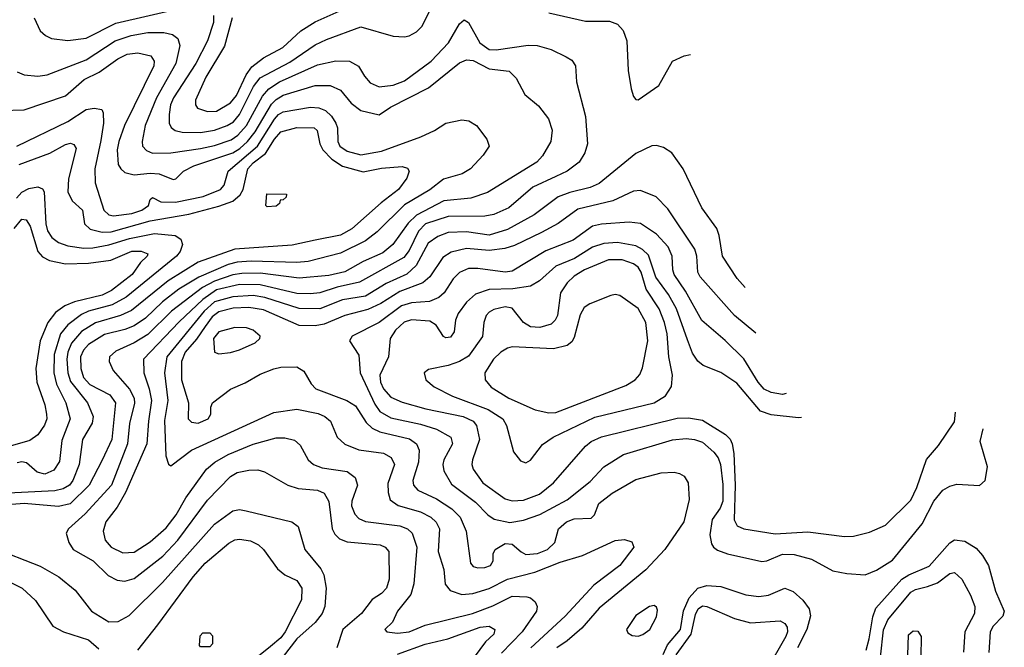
# Model space of a CAD drawing. Extents: x 997028 to 1115134, y 536408 to 618974.
# Tile 470 of 473: x 1088025 to 1092323, y 584648 to 587387. Entities that reach past the tile are written whole.
import ezdxf

# ---------------------------------------------------------------- set-up
doc = ezdxf.new("R2010")
doc.units = 0

msp = doc.modelspace()

# ---------------------------------------------------------------- linework, layer by layer
at = {"layer": '0CON10XD'}
for points in [[(1088871.1, 587405), (1088871.8, 587375), (1088845.2, 587295), (1088794.8, 587195), (1088696.9, 587045), (1088683.6, 587015), (1088677.6, 586972.4), (1088677.8, 586935), (1088685.8, 586915.7), (1088703.6, 586903.6), (1088735, 586895.7), (1088815, 586893.8), (1088875, 586903.8), (1088930.9, 586925), (1088958.5, 586941.5), (1088985, 586972.4), (1089046.1, 587095), (1089075, 587132.1), (1089205, 587201.9), (1089315, 587276.7), (1089365, 587300.7), (1089515, 587355.3), (1089655, 587315.3), (1089705, 587311.1), (1089725, 587315.4), (1089756.6, 587333.4), (1089782, 587358), (1089838.4, 587475)], [(1088088.2, 587395), (1088115, 587337.5), (1088137.4, 587317.4), (1088164.1, 587304.1), (1088235, 587295.8), (1088315, 587305.6), (1088445, 587370.7), (1088755, 587442.6)], [(1088952.3, 587395), (1088918.9, 587271.1), (1088837.7, 587135), (1088792.7, 587035), (1088792.9, 587015), (1088801.1, 587001.1), (1088845, 586985.3), (1088885, 586987.7), (1088945, 587023.1), (1088971.7, 587055), (1089013.5, 587146.5), (1089039.1, 587180.9), (1089089.7, 587220.3), (1089174, 587265), (1089252.5, 587337.5), (1089315, 587377.3), (1089525, 587470)], [(1090335, 587416.1), (1090495, 587380.6), (1090600.1, 587380.1), (1090635, 587367.7), (1090658.9, 587338.9), (1090675.9, 587295), (1090681.8, 587165), (1090694.4, 587085), (1090705, 587051.2), (1090715, 587038.8), (1090725, 587036.2), (1090815, 587099.2), (1090875, 587205.4), (1090925, 587228.6), (1090953.4, 587235.3)], [(1088015, 587159.1), (1088045, 587145.4), (1088105, 587140.7), (1088145, 587145.9), (1088315, 587211), (1088442.7, 587295), (1088512.2, 587317.8), (1088585, 587330.9), (1088655, 587330.2), (1088691.9, 587321.9), (1088715.5, 587305), (1088724.6, 587274.6), (1088707, 587195), (1088623.1, 587045), (1088572.6, 586925), (1088559.4, 586855), (1088561.8, 586835), (1088578.5, 586815), (1088605, 586803.7), (1088685, 586806), (1088815, 586824.5), (1088875, 586837), (1088948.2, 586861.8), (1088977.3, 586882.7), (1089014.9, 586925.1), (1089085, 587052.6), (1089113, 587085), (1089158.7, 587115), (1089325, 587189.1), (1089405, 587206.9), (1089465, 587205.4), (1089504, 587184), (1089530.6, 587140.6), (1089555, 587111.2), (1089595, 587093.8), (1089655, 587100.4), (1089705, 587120.3), (1089821.8, 587205), (1089896.9, 587285), (1089945, 587368), (1089965, 587386), (1089985, 587374), (1090034.2, 587285), (1090075, 587256.9), (1090105, 587254.4), (1090244.7, 587274.7), (1090283.4, 587273.4), (1090345, 587256.4), (1090410, 587225), (1090435, 587210), (1090450.6, 587185), (1090455.7, 587115), (1090495.5, 586964.5), (1090503.8, 586845), (1090492.5, 586805), (1090467.8, 586765), (1090414.5, 586725), (1090365, 586701.5), (1090264.8, 586655.2), (1090160.9, 586565), (1090095, 586536.7), (1090055, 586528.9), (1089895, 586527.8), (1089797.1, 586495), (1089766.3, 586463.7), (1089725, 586379.7), (1089701.9, 586348.1), (1089508.9, 586241.1), (1089410.6, 586219.4), (1089335, 586193.8), (1089295, 586190), (1089235, 586192.2), (1089075, 586229.9), (1088985, 586230.4), (1088885, 586207.4), (1088825, 586166), (1088721.7, 586068.3), (1088565.9, 585905), (1088566.9, 585845), (1088591.2, 585775), (1088601.2, 585725), (1088587.2, 585635), (1088580.9, 585535), (1088486.8, 585323.2), (1088450.2, 585259.8), (1088401.6, 585195), (1088390, 585155), (1088398.8, 585115), (1088424.4, 585085), (1088475, 585060.3), (1088525, 585062.5), (1088595, 585107.1), (1088665, 585169.4), (1088708.9, 585225), (1088750.6, 585299.4), (1088840.8, 585425), (1088877.1, 585455), (1088935, 585489.5), (1089045, 585534.3), (1089145, 585561.1), (1089182.4, 585562.4), (1089225, 585552.2), (1089249.5, 585529.5), (1089284.6, 585465), (1089307.8, 585445), (1089345, 585430.7), (1089454.8, 585414.8), (1089489.2, 585389.2), (1089500.5, 585355), (1089474.7, 585285), (1089473.3, 585265), (1089488.3, 585228.3), (1089505, 585209.1), (1089535, 585196.6), (1089685, 585177.7), (1089717.5, 585165), (1089738.2, 585145), (1089758.1, 585085), (1089746, 584924), (1089732.3, 584877.7), (1089698.2, 584835), (1089674.6, 584805), (1089652.2, 584757.8), (1089618.8, 584725), (1089627.5, 584715), (1089675, 584709.7), (1089725, 584714.8), (1089795.6, 584744.4), (1090001.1, 584795), (1090091, 584829), (1090175, 584870.5), (1090238.4, 584868.4), (1090255, 584863.1), (1090275.5, 584845.5), (1090284.4, 584825), (1090281.8, 584805), (1090218.3, 584715), (1090127.7, 584622.3)], [(1087945, 586990), (1088045, 586993.6), (1088225, 587054.7), (1088307.3, 587125), (1088372.2, 587157.8), (1088453.7, 587216.3), (1088494.5, 587235.5), (1088541.7, 587241.7), (1088598.1, 587228.1), (1088612.9, 587205), (1088610.3, 587185), (1088483.3, 586925), (1088457.7, 586855), (1088451.5, 586818.5), (1088455.3, 586755), (1088466.2, 586735), (1088485, 586720.3), (1088525, 586709.8), (1088595, 586716.9), (1088634.4, 586714.4), (1088695, 586688.8), (1088707.3, 586692.7), (1088740, 586725), (1088785, 586748.8), (1088955, 586805.7), (1088986.2, 586825), (1089019.4, 586855), (1089052.6, 586897.4), (1089125, 587017.2), (1089145, 587038.4), (1089175, 587056.5), (1089315, 587099.5), (1089380, 587100), (1089425, 587079.1), (1089472.7, 587022.7), (1089515, 586990), (1089595, 586971.2), (1089644, 587005), (1089810.4, 587089.6), (1089945, 587197.6), (1089975, 587211.9), (1090005, 587207.9), (1090075, 587172), (1090162.2, 587162.2), (1090192, 587132), (1090229.7, 587059.7), (1090289.9, 587009.9), (1090333.3, 586953.3), (1090349.5, 586905), (1090343.5, 586855), (1090307.3, 586792.7), (1090282.5, 586765), (1090067, 586633), (1089995, 586607.7), (1089875.9, 586595.9), (1089757.1, 586532.9), (1089721, 586499), (1089653.5, 586405), (1089610.5, 586369.5), (1089525, 586331.3), (1089445, 586286.5), (1089375, 586270.2), (1089245, 586259), (1089075, 586280.3), (1088995, 586279.5), (1088955, 586272.7), (1088875, 586245.3), (1088822.8, 586217.2), (1088688.3, 586115), (1088585, 586012.2), (1088525, 585975.6), (1088445, 585939.4), (1088417.5, 585915), (1088416.5, 585895), (1088432.7, 585855), (1088504.6, 585774.6), (1088524.4, 585735), (1088526.4, 585713.6), (1088504.4, 585624.4), (1088495.2, 585535), (1088426.8, 585355), (1088310.5, 585229.5), (1088238.1, 585165), (1088228.6, 585145), (1088240, 585105), (1088259.1, 585075), (1088345.4, 585025), (1088411.2, 584961.2), (1088450.9, 584940.9), (1088485, 584936.6), (1088525, 584948.2), (1088650, 585045), (1088715.1, 585114.9), (1088845, 585290.3), (1088945, 585393.2), (1088975, 585409.7), (1089025, 585420.7), (1089065, 585422.1), (1089093.4, 585413.4), (1089195, 585354.6), (1089240.9, 585340.9), (1089325, 585333.1), (1089355, 585320.9), (1089374.4, 585284.4), (1089389.2, 585165), (1089401, 585141), (1089420.7, 585120.7), (1089455, 585107.9), (1089598.8, 585095), (1089620.6, 585085), (1089636.4, 585065), (1089638, 584945), (1089626.2, 584905), (1089605, 584882.7), (1089563.4, 584856.6), (1089517.5, 584795), (1089435.4, 584725), (1089410, 584645)], [(1088013.3, 586835), (1088235, 586941.9), (1088315, 586995.3), (1088350.7, 587000.7), (1088383.3, 586995), (1088389.8, 586979.8), (1088391.1, 586935), (1088379.1, 586859.1), (1088353, 586735), (1088354.2, 586674.2), (1088393, 586555), (1088414.6, 586535), (1088435, 586530.4), (1088515, 586541), (1088558.5, 586555), (1088586.9, 586575), (1088595, 586602.5), (1088605, 586610), (1088642.1, 586592.1), (1088705, 586590), (1088826.7, 586615), (1088901.2, 586645), (1088918.2, 586665), (1088935.9, 586725), (1089062.8, 586835), (1089137.6, 586952.4), (1089155, 586972.5), (1089175, 586983.7), (1089295, 587004.8), (1089331.7, 587001.7), (1089359.7, 586989.7), (1089386.2, 586966.2), (1089405.7, 586935), (1089412.2, 586915), (1089414.4, 586855), (1089422.9, 586835), (1089455, 586812.1), (1089515, 586797), (1089605, 586812.8), (1089775.7, 586875), (1089836.3, 586903.6), (1089884.7, 586935.3), (1089955, 586949.2), (1089986.2, 586945), (1090018.6, 586925), (1090064.3, 586865), (1090074.2, 586835), (1090048.1, 586795), (1089992.9, 586735), (1089956.5, 586713.5), (1089875, 586690.6), (1089815, 586643.4), (1089705, 586578.3), (1089585, 586460.3), (1089535, 586420.9), (1089425, 586367.3), (1089285, 586331.9), (1089235, 586327.5), (1089035, 586332.8), (1088975, 586328.2), (1088935, 586317.6), (1088807.6, 586262.4), (1088720.1, 586209.9), (1088648.3, 586155), (1088575, 586084.4), (1088525, 586051.1), (1088485, 586035.2), (1088395, 586013), (1088325, 585969.3), (1088304.5, 585945), (1088291.2, 585915), (1088291.8, 585865), (1088303.8, 585825), (1088331.6, 585795), (1088419.4, 585749.4), (1088443.3, 585715), (1088427.7, 585555), (1088385.2, 585464.8), (1088329, 585355), (1088245, 585273), (1088195, 585262.2), (1088045, 585274.8), (1087955, 585267.7)], [(1088895, 586572.7), (1088955, 586595.2), (1088988.2, 586621.8), (1089001.2, 586645), (1089021.5, 586735), (1089045, 586762), (1089097.8, 586802.2), (1089137.5, 586865), (1089165, 586896.7), (1089235, 586916.2), (1089311.2, 586915), (1089323.3, 586903.3), (1089334.7, 586845), (1089348.6, 586818.6), (1089387.3, 586777.3), (1089435, 586746.9), (1089525, 586722.7), (1089605, 586739.3), (1089695, 586746.2), (1089718.2, 586738.2), (1089725.8, 586725), (1089715.6, 586695), (1089678.9, 586645), (1089603.4, 586586.6), (1089475, 586473.2), (1089425, 586446.5), (1089315, 586424.3), (1089215, 586403), (1088965, 586385.6), (1088805, 586328.4), (1088672.7, 586247.3), (1088513, 586117), (1088465, 586095.2), (1088355.8, 586064.2), (1088295, 586026), (1088251.9, 585975), (1088235.1, 585935), (1088230.7, 585905), (1088234.8, 585845), (1088247.6, 585807.6), (1088321.9, 585715), (1088346.2, 585655), (1088342.4, 585625), (1088298.9, 585555), (1088285.2, 585445), (1088257.3, 585375), (1088242.4, 585355), (1088215, 585339.4), (1088179.2, 585330.8), (1087975, 585319.5)], [(1088022.5, 586755), (1088156.5, 586803.5), (1088225, 586842.5), (1088247.1, 586847.1), (1088262.4, 586842.4), (1088271.5, 586825), (1088238.5, 586691.5), (1088235.3, 586635), (1088255, 586595.6), (1088300, 586555), (1088307.8, 586495), (1088332.6, 586472.6), (1088385, 586459.8), (1088425, 586461.2), (1088595, 586508.5), (1088762.9, 586537.1), (1088895, 586572.7)], [(1091192.4, 586217.1), (1091156.6, 586256.6), (1091092.7, 586355), (1091077.9, 586445), (1091067.5, 586475), (1091002.5, 586565), (1090921.9, 586735), (1090872, 586805), (1090835, 586828.6), (1090805, 586838), (1090785, 586835.8), (1090715, 586802.9), (1090555, 586671.8), (1090515.5, 586654.5), (1090426.9, 586633.1), (1090375.9, 586614.1), (1090271.5, 586535), (1090155, 586470.8), (1090075, 586446.6), (1089975, 586460.2), (1089895, 586457.2), (1089849.8, 586440.2), (1089808.8, 586411.2), (1089756.2, 586313.8), (1089715, 586275.9), (1089625, 586235.5), (1089535, 586180), (1089435, 586164.1), (1089335.7, 586124.3), (1089245, 586126.2), (1089095, 586173.8), (1089045, 586182.8), (1088955, 586177.3), (1088875, 586155.9), (1088831.1, 586115), (1088667.7, 585915), (1088656.8, 585845), (1088671.7, 585725), (1088657.8, 585637.8), (1088663.7, 585483.7), (1088675, 585446.2), (1088685, 585438.8), (1088775, 585508.4), (1089135, 585672), (1089235, 585686.5), (1089327.9, 585667.9), (1089357.5, 585655), (1089382.1, 585635), (1089411.5, 585565), (1089445, 585533.8), (1089505, 585509.5), (1089614, 585495), (1089646.1, 585476.1), (1089661.3, 585445), (1089632.9, 585362.9), (1089633.5, 585323.5), (1089641.7, 585291.7), (1089677, 585267), (1089775, 585239.3), (1089819.3, 585215), (1089843, 585193), (1089858.2, 585165), (1089851.9, 585065), (1089876.5, 584986.5), (1089882.4, 584922.4), (1089904.7, 584894.7), (1089955, 584878.4), (1090002.9, 584882.9), (1090075, 584904), (1090154.6, 584945.4), (1090273.8, 584976.1), (1090385, 585018.8), (1090482.3, 585047.7), (1090625, 585113.9), (1090665, 585118.5), (1090697.9, 585107.9), (1090705.6, 585085), (1090644.6, 585005), (1090531, 584919), (1090406.3, 584783.7), (1090255.8, 584645)], [(1088012.1, 586607.9), (1088035, 586633.5), (1088065, 586649.6), (1088105, 586657.3), (1088125, 586648.6), (1088132.5, 586635), (1088139.1, 586495), (1088146.2, 586465), (1088165, 586435.4), (1088194.8, 586414.8), (1088235, 586399), (1088305, 586389.1), (1088345, 586391.2), (1088415, 586403.4), (1088505, 586431.7), (1088614.1, 586454.1), (1088704.1, 586444.1), (1088728.2, 586428.2), (1088735.6, 586405), (1088725.4, 586375), (1088710, 586355), (1088490.3, 586175), (1088428.5, 586141.5), (1088326, 586114), (1088295, 586100.2), (1088235.2, 586055), (1088202.8, 586015), (1088176.3, 585925), (1088174.8, 585845), (1088185.9, 585795.9), (1088226.6, 585715), (1088245.3, 585645), (1088209.6, 585550.4), (1088198.7, 585458.7), (1088175, 585420.3), (1088135, 585403.5), (1088101.9, 585411.9), (1088055, 585453.1), (1088035, 585457.1), (1088015, 585452.7)], [(1091238.2, 586018.2), (1091144.6, 586095), (1090995.4, 586265), (1090985.3, 586285), (1090981.4, 586355), (1090971.8, 586385), (1090855, 586561.5), (1090803.6, 586613.6), (1090735, 586641.5), (1090705, 586638.7), (1090614.1, 586595.9), (1090460.8, 586559.2), (1090375, 586496.6), (1090302.3, 586457.7), (1090185, 586401.7), (1090142.5, 586387.5), (1090075, 586379.3), (1089975, 586388.1), (1089908, 586372), (1089871.8, 586348.2), (1089815.4, 586264.6), (1089785, 586238), (1089685, 586201), (1089601.6, 586148.4), (1089545, 586122.1), (1089445, 586096.3), (1089355, 586057.4), (1089315, 586050.4), (1089245, 586052.3), (1089089.8, 586119.8), (1089025, 586130.9), (1088957.4, 586127.4), (1088895, 586112), (1088865, 586089.8), (1088835, 586047.4), (1088797.8, 585992.2), (1088747.8, 585935), (1088731.4, 585895), (1088731, 585815), (1088762.8, 585715), (1088760.9, 585645), (1088775, 585630.4), (1088805, 585625.3), (1088847.5, 585645), (1088859.2, 585665), (1088859.2, 585695), (1088867.1, 585715), (1088945, 585773.4), (1089008.9, 585801.1), (1089075, 585839.6), (1089135, 585862.5), (1089165, 585869.5), (1089235, 585872.1), (1089265, 585852.5), (1089297.3, 585797.3), (1089317.3, 585775), (1089452.9, 585725), (1089490.9, 585700.9), (1089538.2, 585628.2), (1089563.3, 585603.3), (1089597.3, 585587.3), (1089727.1, 585557.1), (1089757.1, 585535), (1089768.5, 585508.5), (1089766.6, 585455), (1089741.7, 585375), (1089743.6, 585355), (1089763.4, 585333.4), (1089844.9, 585294.9), (1089911.2, 585251.2), (1089948.4, 585215), (1089973.4, 585155), (1089993.3, 585015), (1090005, 585000.6), (1090025, 584993.8), (1090055, 584995.5), (1090080, 585005), (1090092.5, 585025), (1090092.5, 585055), (1090100, 585075), (1090145, 585101.1), (1090175, 585098.1), (1090213.6, 585063.6), (1090235, 585052.9), (1090285, 585056.3), (1090328.5, 585075), (1090360.9, 585105), (1090377.1, 585165), (1090412.1, 585195), (1090445, 585208.8), (1090519.3, 585210.7), (1090534.5, 585225.5), (1090553.8, 585275), (1090610.8, 585320.8), (1090715, 585380), (1090825, 585408.5), (1090881.7, 585411.7), (1090905, 585406), (1090925, 585393.8), (1090942.5, 585365), (1090946.8, 585293.2), (1090924.4, 585195), (1090841.5, 585075), (1090758.4, 584985), (1090555, 584818.2), (1090478.3, 584731.7), (1090414.5, 584675.5), (1090369.6, 584645)], [(1089105, 586570), (1089100, 586575), (1089103.6, 586626.4), (1089190, 586625), (1089188.3, 586611.7), (1089175, 586600), (1089161.7, 586598.3), (1089160, 586585), (1089145, 586572.5), (1089105, 586570)], [(1088001.4, 586475), (1088035, 586516), (1088053.8, 586513.8), (1088071.2, 586485), (1088105.2, 586375.2), (1088125, 586350.9), (1088155.8, 586335), (1088225, 586321.7), (1088325, 586323.5), (1088422.7, 586337.3), (1088515, 586376), (1088556.2, 586376.2), (1088584, 586365), (1088581.9, 586355), (1088552.6, 586327.4), (1088516.5, 586275), (1088426.7, 586205), (1088385, 586183.9), (1088265.1, 586154.9), (1088221.8, 586138.2), (1088181.1, 586108.9), (1088148.6, 586065), (1088115.2, 585984.8), (1088096.3, 585865), (1088100.3, 585805), (1088134.7, 585705), (1088142.2, 585665), (1088143.3, 585645), (1088133.5, 585616.5), (1088104.5, 585575), (1088069.9, 585550.1), (1087907.1, 585502.9)], [(1091371.3, 585755.4), (1091355, 585750.8), (1091305, 585759.5), (1091274.6, 585774.6), (1091248.6, 585805), (1091186, 585906), (1091105, 585986.2), (1091003.4, 586073.4), (1090931.8, 586201.8), (1090882.6, 586275), (1090875.8, 586295), (1090873.3, 586355), (1090856.3, 586395), (1090805, 586451.2), (1090735, 586497.3), (1090685, 586502.9), (1090565, 586494.3), (1090525, 586484.8), (1090441.2, 586425), (1090321.7, 586378.3), (1090175, 586288.4), (1090144.4, 586284.4), (1090025, 586300), (1089985, 586300.5), (1089945, 586283.4), (1089917.3, 586255), (1089878.7, 586195), (1089855, 586174.7), (1089813.4, 586156.6), (1089735, 586150.7), (1089692.2, 586137.8), (1089595, 586065.2), (1089475.8, 586005), (1089464.3, 585985), (1089505, 585922.5), (1089511.1, 585845), (1089575, 585708), (1089596.7, 585676.7), (1089645, 585649.4), (1089775, 585621.5), (1089845, 585599.6), (1089907.7, 585565), (1089914.7, 585535), (1089876.6, 585465), (1089872.4, 585445), (1089877.3, 585417.3), (1089910.1, 585360.1), (1090015, 585280.6), (1090068.5, 585225), (1090097, 585207), (1090165, 585192.5), (1090225, 585202.4), (1090295, 585227.7), (1090415, 585291.4), (1090515, 585371.8), (1090575, 585435.4), (1090661.1, 585488.9), (1090875, 585553.2), (1090935, 585559), (1090971.2, 585555), (1091005, 585542.4), (1091055, 585498.7), (1091073.8, 585473.8), (1091084.8, 585445), (1091095, 585357.5), (1091094.2, 585285), (1091083.2, 585255), (1091047.3, 585205), (1091037.8, 585137.8), (1091045, 585098.8), (1091054.1, 585084.1), (1091071.2, 585071.2), (1091115.3, 585055.3), (1091265, 585022.5), (1091286, 585025), (1091355, 585054.1), (1091405, 585052.7), (1091481.8, 585031.8), (1091575, 584981.5), (1091635, 584969.6), (1091715, 584963.6), (1091765, 584983.6), (1091835, 585027.8), (1091964.3, 585185.7), (1092015, 585285.6), (1092055, 585333.3), (1092085, 585350.5), (1092115, 585358.9), (1092215, 585354), (1092240, 585375), (1092250, 585435), (1092217.1, 585545), (1092230.7, 585600.4)], [(1091437.4, 585650.3), (1091425, 585648.4), (1091305, 585661.8), (1091258.3, 585678.3), (1091155, 585800), (1091085, 585847.5), (1091008, 585878), (1090985.7, 585895.7), (1090961.9, 585931.9), (1090940.5, 585989.5), (1090891.5, 586125), (1090857.3, 586187.3), (1090802.5, 586262.6), (1090769.4, 586359.4), (1090744.3, 586384.3), (1090715, 586399.8), (1090635, 586414.1), (1090575, 586410.2), (1090525, 586393.1), (1090447.5, 586345), (1090365, 586311.4), (1090293.8, 586246.2), (1090255, 586223.2), (1090178.5, 586211.5), (1090075, 586208.8), (1090015, 586188.4), (1089975, 586153.8), (1089939.3, 586105), (1089928.2, 586075), (1089922.1, 586025), (1089905, 586000.9), (1089885, 585998.5), (1089875, 586004.6), (1089842.8, 586052.8), (1089815, 586070.5), (1089735, 586076.5), (1089703.5, 586066.5), (1089665, 586031.4), (1089641.7, 585995), (1089635.7, 585915), (1089597, 585835), (1089599.8, 585805), (1089613.3, 585775), (1089645, 585739.7), (1089695, 585716.7), (1089798.1, 585688.1), (1089961.4, 585655), (1090004.6, 585635), (1090018.7, 585615), (1090032.2, 585555), (1090001.8, 585465), (1089999.1, 585445), (1090004.7, 585425), (1090046.9, 585365), (1090145, 585295.9), (1090175, 585286.9), (1090225, 585289.5), (1090293.7, 585316.3), (1090354.6, 585365), (1090494.4, 585525.6), (1090520, 585545), (1090565, 585565.8), (1090895, 585647.1), (1090945, 585649.2), (1091005, 585639.4), (1091106.7, 585576.7), (1091126.4, 585556.4), (1091135.7, 585535.7), (1091143, 585493), (1091148.2, 585355), (1091144.1, 585204.1), (1091157.1, 585177.1), (1091186.7, 585165), (1091323.1, 585143.1), (1091465, 585151.6), (1091625, 585131.5), (1091665, 585133.1), (1091735, 585150.4), (1091805, 585181.2), (1091915, 585289.1), (1091941.5, 585345), (1091983.4, 585466.6), (1092035, 585528.1), (1092105, 585630.8), (1092110.6, 585673.6)], [(1090235, 585452), (1090255, 585464), (1090307.2, 585532.8), (1090353.3, 585565), (1090535, 585652.2), (1090795.2, 585714.8), (1090844.4, 585745), (1090869.6, 585785), (1090874.1, 585835), (1090858.9, 585915), (1090851.5, 586015), (1090840, 586065), (1090816.4, 586125), (1090759.9, 586209.9), (1090738.3, 586285), (1090725, 586306.1), (1090705, 586321.2), (1090655, 586338.6), (1090595, 586338.9), (1090490, 586295), (1090445, 586267.1), (1090415, 586238), (1090386, 586194), (1090372.9, 586095), (1090363.1, 586075), (1090345, 586057.7), (1090295, 586042.6), (1090255, 586046.8), (1090225, 586064.7), (1090175, 586128.1), (1090145, 586133.9), (1090095, 586121.2), (1090075, 586110.8), (1090061.3, 586095), (1090051.8, 586065), (1090045.6, 586004.4), (1089985, 585917.7), (1089945, 585894.7), (1089895, 585877.7), (1089809.5, 585860.5), (1089791.2, 585845), (1089798, 585815), (1089835, 585784.5), (1089915, 585742.9), (1090070.4, 585685), (1090134, 585645), (1090150, 585615), (1090180.9, 585500.9), (1090211.7, 585461.7), (1090235, 585452)], [(1090335, 585670.4), (1090365, 585672.7), (1090670.4, 585789.6), (1090711.9, 585815), (1090731.9, 585838.1), (1090743.5, 585866.5), (1090766.3, 585985), (1090758.4, 586065), (1090725, 586126.4), (1090645, 586183.4), (1090625, 586186.9), (1090605, 586182.4), (1090513.3, 586146.7), (1090489.2, 586130.8), (1090471.2, 586098.8), (1090445, 585999.4), (1090435, 585980.5), (1090415, 585964.6), (1090355, 585950.5), (1090175, 585958.8), (1090155, 585953.6), (1090125.4, 585935), (1090093.8, 585905), (1090056.2, 585845), (1090056.4, 585815), (1090082.9, 585782.9), (1090160.6, 585735), (1090275, 585684.6), (1090335, 585670.4)], [(1088895, 585928), (1088945, 585934.4), (1088985, 585945.6), (1089053, 585977), (1089074.2, 585995), (1089074.3, 586005), (1089045, 586032.2), (1089015, 586041.8), (1088965, 586043.8), (1088895, 586024.7), (1088871.6, 585995), (1088875.8, 585935.8), (1088895, 585928)], [(1087905, 585083.8), (1088115, 585001.1), (1088195.7, 584955), (1088267.5, 584897.5), (1088338.9, 584805), (1088415, 584758.8), (1088455, 584760), (1088503, 584787), (1088649.3, 584930.7), (1088875.2, 585184.8), (1088955, 585242.5), (1088985, 585248.5), (1089013.6, 585243.6), (1089213.3, 585195), (1089241.4, 585175), (1089270, 585075), (1089339.8, 584989.8), (1089353.1, 584963.1), (1089362.9, 584905), (1089357.9, 584825), (1089345.4, 584795), (1089314.8, 584755.2), (1089235, 584683.9), (1089175, 584606.7)], [(1088540.5, 584635), (1088628.9, 584745), (1088782.7, 584955), (1088835, 585014.6), (1088938.3, 585101.7), (1088965, 585116.6), (1088985, 585119.1), (1089032.6, 585112.6), (1089068.1, 585095), (1089090, 585075), (1089150, 584990), (1089183.3, 584963.2), (1089235, 584938.9), (1089257.2, 584905), (1089254.7, 584855), (1089184.8, 584715), (1089165, 584688.4), (1089119.4, 584650.6), (1089002.9, 584557.1)], [(1091720.3, 584635), (1091733.2, 584685), (1091748.9, 584781.1), (1091762, 584818), (1091875.6, 584944.4), (1091905.9, 584964.1), (1091995, 585001.9), (1092085, 585103.3), (1092105, 585116.7), (1092151.1, 585111.1), (1092199.5, 585079.5), (1092227.7, 585047.7), (1092254.1, 585004.1), (1092285, 584892), (1092322.9, 584805), (1092317.1, 584782.9), (1092275, 584740), (1092261.9, 584715), (1092255.3, 584625)], [(1091782.3, 584605), (1091795.6, 584724.4), (1091815, 584768), (1091915, 584887.6), (1091935, 584900.3), (1091987.2, 584912.8), (1092030.8, 584929.2), (1092085, 584970), (1092105, 584974.4), (1092137.1, 584945), (1092175.6, 584875.6), (1092195, 584826.2), (1092192.8, 584795), (1092150.6, 584715), (1092144.3, 584625.7)], [(1087975, 584936.5), (1088035.7, 584905.7), (1088095, 584852.2), (1088170.2, 584740.2), (1088216, 584715), (1088325, 584680.6), (1088370.2, 584640.2)], [(1090834.4, 584615.6), (1090852.3, 584657.7), (1090909.7, 584725), (1090923.4, 584806.6), (1090946.9, 584863.1), (1090985, 584905.3), (1091025, 584917.1), (1091085, 584912.8), (1091195, 584876.6), (1091250.8, 584869.2), (1091294.3, 584875.7), (1091365, 584906.2), (1091400.7, 584890.7), (1091443.4, 584853.4), (1091471.9, 584815), (1091477.5, 584785), (1091460.7, 584725), (1091419.8, 584645)], [(1090725, 584695.6), (1090745, 584703.3), (1090776, 584725), (1090805, 584780), (1090809.7, 584809.7), (1090805, 584823.3), (1090795, 584830), (1090775, 584826), (1090715, 584786), (1090674.2, 584725), (1090680.3, 584710.3), (1090698.7, 584698.7), (1090725, 584695.6)], [(1090891.3, 584615), (1090956.3, 584705), (1090975, 584790.6), (1090986.2, 584815), (1091005, 584828.4), (1091025, 584826.2), (1091145, 584773.2), (1091215, 584754.7), (1091345, 584762.7), (1091365, 584752.1), (1091374.7, 584735), (1091376.4, 584715), (1091368.9, 584695), (1091283.2, 584545)], [(1089675, 584617), (1089795, 584661.5), (1089894.8, 584685.2), (1090035.7, 584735.7), (1090075, 584739.3), (1090099.6, 584725), (1090094.6, 584705), (1090058.8, 584671.2), (1090009.5, 584605)], [(1088855, 584650), (1088815, 584650), (1088810, 584655), (1088813, 584697), (1088825, 584710), (1088855, 584710), (1088867, 584697), (1088867, 584663), (1088855, 584650)], [(1091899.2, 584525), (1091905, 584702.5), (1091925, 584720), (1091945, 584718), (1091960, 584695), (1091959.2, 584605)]]:
    msp.add_lwpolyline(points, dxfattribs=at)

doc.saveas('drawing.dxf')
